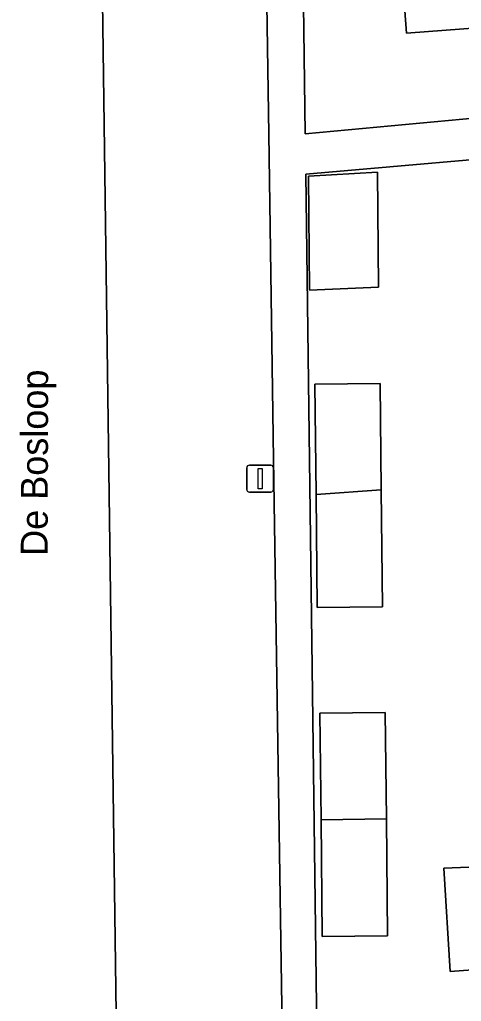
# Model space of a CAD drawing. Extents: x 161087 to 161926, y 382572 to 383873.
# Drawn here: x 161644.92 to 161661.33, y 383490.84 to 383527.28 of the extents above; entities that cross this region are included whole.
import ezdxf

# ---------------------------------------------------------------- set-up
doc = ezdxf.new("R2010")
doc.units = 0
for name, color, linetype in [('IMGEO_Erf', 7, 'Continuous'), ('IMGEO_Hek', 7, 'Continuous'), ('IMGEO_Lichtmast', 7, 'Continuous'), ('IMGEO_Openbare_ruimte_label', 7, 'Continuous'), ('IMGEO_Pand', 7, 'Continuous'), ('IMGEO_Parkeervlak_gesloten', 7, 'Continuous'), ('IMGEO_Rijbaan_lokaal_gesloten', 7, 'Continuous'), ('IMGEO_Voetpad_open', 7, 'Continuous')]:
    doc.layers.add(name, color=color, linetype=linetype)

msp = doc.modelspace()

# ---------------------------------------------------------------- linework, layer by layer
at = {"layer": 'IMGEO_Erf'}
for points in [[(161664.15, 383535.98), (161663.915, 383539.122), (161658.372, 383538.708), (161658.166, 383541.47), (161655.887, 383541.3), (161655.296, 383541.276), (161655.53, 383523.035), (161665.106, 383523.935), (161664.863, 383527.199), (161659.287, 383526.783), (161659.076, 383529.608), (161658.865, 383532.428), (161664.384, 383532.84)], [(161658.254, 383517.344), (161655.691, 383517.244), (161655.65, 383521.464), (161658.214, 383521.624)], [(161655.973, 383505.465), (161655.93, 383509.652), (161655.887, 383513.752), (161658.311, 383513.777), (161658.352, 383509.833), (161658.397, 383505.49)], [(161656.163, 383493.251), (161656.118, 383497.581), (161656.077, 383501.538), (161658.501, 383501.563), (161658.542, 383497.619), (161658.587, 383493.276)]]:
    msp.add_lwpolyline(points, close=True, dxfattribs=at)
for points in [[(161665.197, 383522.388), (161655.549, 383521.539), (161656.228, 383468.512), (161656.55, 383447.435), (161656.677, 383447.437), (161659.292, 383447.485), (161659.455, 383443.097), (161669.267, 383444.261)], [(161665.571, 383492.3), (161660.913, 383491.954), (161660.678, 383495.793), (161664.393, 383495.933)]]:
    msp.add_lwpolyline(points, dxfattribs=at)
at = {"layer": 'IMGEO_Hek'}
for points in [[(161653.732, 383552.208), (161653.82, 383546.378), (161654.174, 383523.032)], [(161654.174, 383523.032), (161654.357, 383510.971)], [(161654.357, 383510.971), (161654.861, 383477.669), (161654.872, 383470.127), (161655.005, 383465.074)]]:
    msp.add_lwpolyline(points, dxfattribs=at)
at = {"layer": 'IMGEO_Lichtmast'}
for p, q in [((161653.457, 383510.745), (161654.247, 383510.745)), ((161654.247, 383510.745), (161653.457, 383510.745)), ((161653.357, 383509.845), (161653.357, 383510.645)), ((161653.357, 383510.645), (161653.357, 383509.845)), ((161654.347, 383510.645), (161654.347, 383509.845)), ((161654.347, 383509.845), (161654.347, 383510.645)), ((161654.247, 383509.745), (161653.457, 383509.745)), ((161653.457, 383509.745), (161654.247, 383509.745))]:
    msp.add_line(p, q, dxfattribs=at)
msp.add_lwpolyline([(161653.777, 383510.62), (161653.927, 383510.62), (161653.927, 383509.87), (161653.777, 383509.87), (161653.777, 383510.62)], dxfattribs=at)
for centre, start, end in [((161653.457, 383510.645), 90, 180), ((161653.457, 383510.645), 90, 180), ((161654.247, 383510.645), 0, 90), ((161654.247, 383510.645), 360, 90), ((161653.457, 383509.845), 180, 270), ((161653.457, 383509.845), 180, 270), ((161654.247, 383509.845), 270, 0), ((161654.247, 383509.845), 270, 0)]:
    msp.add_arc(centre, 0.1, start, end, dxfattribs=at)
at = {"layer": 'IMGEO_Pand'}
for points in [[(161659.076, 383529.608), (161659.287, 383526.783), (161664.863, 383527.199), (161665.106, 383523.935), (161675.834, 383524.736), (161675.926, 383525.325), (161676.447, 383525.93), (161676.323, 383527.581), (161675.7, 383528.118), (161675.498, 383530.83)], [(161658.254, 383517.344), (161658.214, 383521.624), (161655.65, 383521.464), (161655.691, 383517.244)], [(161655.93, 383509.652), (161658.352, 383509.833), (161658.311, 383513.777), (161655.887, 383513.752)], [(161655.93, 383509.652), (161655.973, 383505.465), (161658.397, 383505.49), (161658.352, 383509.833)], [(161658.542, 383497.619), (161658.501, 383501.563), (161656.077, 383501.538), (161656.118, 383497.581)], [(161678.176, 383495.74), (161678.606, 383496.238), (161678.399, 383499.128), (161667.088, 383498.282), (161667.328, 383495.075), (161665.377, 383494.931), (161665.425, 383494.281), (161664.448, 383494.26), (161664.393, 383495.933), (161660.678, 383495.793), (161660.913, 383491.954), (161665.571, 383492.3), (161678.36, 383493.249)], [(161658.542, 383497.619), (161656.118, 383497.581), (161656.163, 383493.251), (161658.587, 383493.276)]]:
    msp.add_lwpolyline(points, close=True, dxfattribs=at)
at = {"layer": 'IMGEO_Parkeervlak_gesloten'}
msp.add_lwpolyline([(161654.357, 383510.971), (161654.174, 383523.032), (161653.82, 383546.378), (161647.749, 383546.3), (161648.872, 383463.823), (161655.027, 383463.821), (161655.005, 383465.074), (161654.872, 383470.127), (161654.861, 383477.669)], close=True, dxfattribs=at)
at = {"layer": 'IMGEO_Rijbaan_lokaal_gesloten'}
msp.add_lwpolyline([(161648.872, 383463.823), (161647.749, 383546.3), (161653.82, 383546.378)], dxfattribs=at)
at = {"layer": 'IMGEO_Voetpad_open'}
for points in [[(161665.106, 383523.935), (161655.53, 383523.035), (161655.296, 383541.276), (161655.184, 383553.329), (161655.129, 383559.284), (161654.739, 383559.255), (161653.829, 383559.246), (161653.613, 383559.247), (161653.653, 383555.68), (161653.732, 383552.208), (161653.797, 383547.893), (161653.82, 383546.378), (161654.174, 383523.032), (161654.357, 383510.971), (161654.861, 383477.669)], [(161669.267, 383444.261), (161659.455, 383443.097), (161656.755, 383442.905), (161656.677, 383447.437), (161656.55, 383447.435), (161656.228, 383468.512), (161655.549, 383521.539), (161665.197, 383522.388)]]:
    msp.add_lwpolyline(points, dxfattribs=at)

# ---------------------------------------------------------------- texts
at = {"layer": 'IMGEO_Openbare_ruimte_label'}
msp.add_text('De Bosloop', height=1, rotation=89.8281, dxfattribs=at).set_placement((161645.962, 383507.377))

doc.saveas('drawing.dxf')
